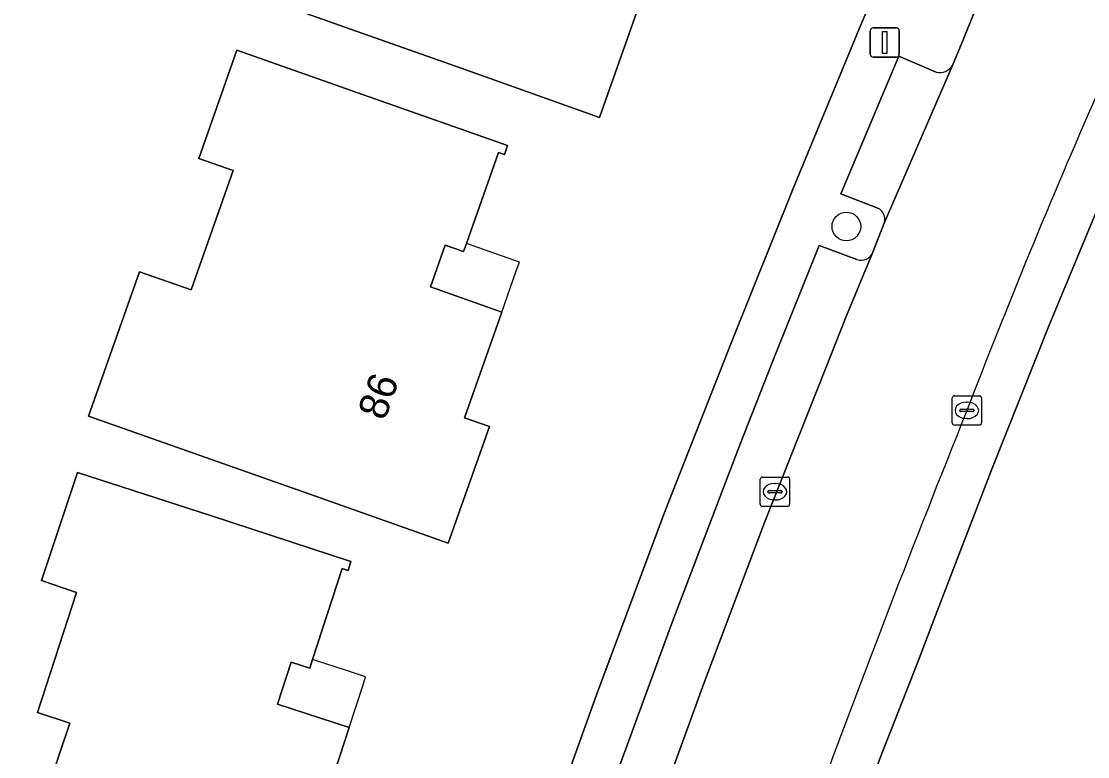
# Model space of a CAD drawing. Extents: x 157767 to 159172, y 387839 to 389425.
# Drawn here: x 158049.94 to 158086.25, y 388810.7 to 388835.72 of the extents above; entities that cross this region are included whole.
import ezdxf

# ---------------------------------------------------------------- set-up
doc = ezdxf.new("R2010")
doc.units = 0
for name, color, linetype in [('IMGEO_Boom', 7, 'Continuous'), ('IMGEO_Erf', 7, 'Continuous'), ('IMGEO_Kolk', 7, 'Continuous'), ('IMGEO_Lichtmast', 7, 'Continuous'), ('IMGEO_Pand', 7, 'Continuous'), ('IMGEO_Pand_nummerreeks', 7, 'Continuous'), ('IMGEO_Pand_overbouw', 7, 'Continuous'), ('IMGEO_Parkeervlak_open', 7, 'Continuous'), ('IMGEO_Rijbaan_lokaal_open', 7, 'Continuous'), ('IMGEO_Voetpad_open', 7, 'Continuous')]:
    doc.layers.add(name, color=color, linetype=linetype)

msp = doc.modelspace()

# ---------------------------------------------------------------- linework, layer by layer
at = {"layer": 'IMGEO_Boom'}
msp.add_circle((158078.032, 388828.74), 0.489, dxfattribs=at)
at = {"layer": 'IMGEO_Erf'}
for points in [[(158089.846, 388837.076), (158089.41, 388836.039), (158086.884, 388830.077), (158084.94, 388825.383), (158082.965, 388820.428), (158081.065, 388815.496), (158080.476, 388813.945), (158079.161, 388810.597), (158077.124, 388804.963), (158075.44, 388800.18), (158073.73, 388794.988), (158072.155, 388790.113), (158071.511, 388787.861), (158072.557, 388785.494), (158096.685, 388778.239), (158159.023, 388804.985), (158161.367, 388806.591), (158183.864, 388823.28), (158184.29, 388826.082), (158183.48, 388827.171), (158150.204, 388871.916)], [(158063.307, 388794.667), (158065.859, 388802.325), (158067.683, 388807.671), (158069.525, 388812.795), (158071.843, 388819.001), (158074.122, 388824.808), (158076.221, 388830.037), (158078.528, 388835.608), (158080.771, 388840.788)]]:
    msp.add_lwpolyline(points, dxfattribs=at)
for points in [[(158064.911, 388834.125), (158060.185, 388835.8), (158055.464, 388837.474), (158057.2, 388842.37), (158060.836, 388841.081), (158062.289, 388845.14), (158061.127, 388845.553), (158062.418, 388849.235), (158066.938, 388847.632), (158071.65, 388845.961), (158071.543, 388845.659), (158071.345, 388845.729), (158070.262, 388842.674), (158070.155, 388842.372), (158069.532, 388842.592), (158069.03, 388841.178), (158071.442, 388840.322), (158070.172, 388836.739), (158071.029, 388836.435), (158069.623, 388832.454)], [(158059.759, 388819.629), (158052.226, 388822.29), (158053.961, 388827.2), (158055.72, 388826.579), (158057.155, 388830.643), (158055.98, 388831.058), (158057.279, 388834.736), (158061.778, 388833.154), (158066.494, 388831.496), (158066.386, 388831.193), (158066.186, 388831.262), (158065.097, 388828.165), (158064.999, 388827.887), (158064.373, 388828.106), (158063.873, 388826.684), (158066.299, 388825.83), (158065.031, 388822.228), (158065.877, 388821.93), (158064.473, 388817.963)], [(158049.939, 388806.922), (158051.587, 388811.834), (158050.489, 388812.194), (158051.821, 388816.285), (158050.623, 388816.687), (158051.855, 388820.372), (158056.411, 388818.891), (158061.164, 388817.34), (158061.065, 388817.035), (158060.864, 388817.099), (158059.855, 388814.008), (158059.758, 388813.71), (158059.128, 388813.915), (158058.662, 388812.486), (158061.099, 388811.691), (158059.918, 388808.073), (158060.757, 388807.771), (158059.437, 388803.771), (158054.691, 388805.343)]]:
    msp.add_lwpolyline(points, close=True, dxfattribs=at)
at = {"layer": 'IMGEO_Kolk'}
for p, q in [((158081.634, 388822.055), (158081.634, 388822.907)), ((158081.709, 388822.981), (158082.561, 388822.981)), ((158082.122, 388822.761), (158082.147, 388822.761)), ((158082.635, 388822.907), (158082.635, 388822.055)), ((158081.893, 388822.475), (158081.893, 388822.487)), ((158082.331, 388822.438), (158081.933, 388822.438)), ((158081.936, 388822.524), (158082.334, 388822.524)), ((158082.377, 388822.487), (158082.377, 388822.475)), ((158082.561, 388821.981), (158081.709, 388821.981)), ((158082.145, 388822.201), (158082.12, 388822.201)), ((158075.099, 388819.287), (158075.099, 388820.139)), ((158075.174, 388820.213), (158076.026, 388820.213)), ((158076.1, 388820.139), (158076.1, 388819.287)), ((158075.401, 388819.756), (158075.799, 388819.756)), ((158075.587, 388819.993), (158075.612, 388819.993)), ((158075.358, 388819.707), (158075.358, 388819.719)), ((158075.796, 388819.67), (158075.398, 388819.67)), ((158075.61, 388819.433), (158075.585, 388819.433)), ((158075.842, 388819.719), (158075.842, 388819.707)), ((158076.026, 388819.213), (158075.174, 388819.213))]:
    msp.add_line(p, q, dxfattribs=at)
for points in [[(158081.634, 388822.055), (158081.634, 388822.907)], [(158081.709, 388822.981), (158082.561, 388822.981)], [(158082.635, 388822.907), (158082.635, 388822.055)], [(158082.561, 388821.981), (158081.709, 388821.981)], [(158075.099, 388819.287), (158075.099, 388820.139)], [(158075.174, 388820.213), (158076.026, 388820.213)], [(158076.1, 388820.139), (158076.1, 388819.287)], [(158076.026, 388819.213), (158075.174, 388819.213)]]:
    msp.add_lwpolyline(points, dxfattribs=at)
for centre, radius, start, end in [((158081.711, 388822.905), 0.0765, 91.552, 178.448), ((158081.711, 388822.905), 0.0765, 91.552, 178.448), ((158082.559, 388822.905), 0.0765, 1.552, 88.448), ((158082.559, 388822.905), 0.0765, 1.552, 88.448), ((158081.933, 388822.484), 0.0403, 85.8775, 175.7526), ((158081.93, 388822.474), 0.0366, 178.938, 274.7102), ((158082.334, 388822.481), 0.043, 264.8664, 352.4533), ((158082.338, 388822.486), 0.0386, 1.7309, 96.639), ((158081.711, 388822.057), 0.0765, 181.552, 268.448), ((158081.711, 388822.057), 0.0765, 181.552, 268.448), ((158082.559, 388822.057), 0.0765, 271.552, 358.448), ((158082.559, 388822.057), 0.0765, 271.552, 358.448), ((158075.176, 388820.137), 0.0765, 91.552, 178.448), ((158075.176, 388820.137), 0.0765, 91.552, 178.448), ((158076.024, 388820.137), 0.0765, 1.552, 88.448), ((158076.024, 388820.137), 0.0765, 1.552, 88.448), ((158075.398, 388819.716), 0.0403, 85.8775, 175.7526), ((158075.803, 388819.718), 0.0386, 1.7309, 96.639), ((158075.395, 388819.706), 0.0366, 178.938, 274.7102), ((158075.799, 388819.713), 0.043, 264.8664, 352.4533), ((158075.176, 388819.289), 0.0765, 181.552, 268.448), ((158075.176, 388819.289), 0.0765, 181.552, 268.448), ((158076.024, 388819.289), 0.0765, 271.552, 358.448), ((158076.024, 388819.289), 0.0765, 271.552, 358.448)]:
    msp.add_arc(centre, radius, start, end, dxfattribs=at)
for centre, major_axis, ratio, start_param, end_param in [((158082.121, 388822.481), (-0.387, 0.002), 0.722429, 4.712389, 7.853982), ((158082.146, 388822.481), (-0.39, 0.002), 0.717154, 1.570796, 4.712389), ((158075.586, 388819.713), (-0.387, 0.002), 0.722429, 4.712389, 7.853982), ((158075.611, 388819.713), (-0.39, 0.002), 0.717154, 1.570796, 4.712389)]:
    msp.add_ellipse(centre, major_axis=major_axis, ratio=ratio, start_param=start_param, end_param=end_param, dxfattribs=at)
at = {"layer": 'IMGEO_Lichtmast'}
for p, q in [((158078.844, 388834.601), (158078.844, 388835.401)), ((158078.844, 388835.401), (158078.844, 388834.601)), ((158078.944, 388835.501), (158079.734, 388835.501)), ((158079.734, 388835.501), (158078.944, 388835.501)), ((158079.834, 388835.401), (158079.834, 388834.601)), ((158079.834, 388834.601), (158079.834, 388835.401)), ((158079.734, 388834.501), (158078.944, 388834.501)), ((158078.944, 388834.501), (158079.734, 388834.501))]:
    msp.add_line(p, q, dxfattribs=at)
msp.add_lwpolyline([(158079.264, 388835.376), (158079.414, 388835.376), (158079.414, 388834.626), (158079.264, 388834.626), (158079.264, 388835.376)], dxfattribs=at)
for centre, start, end in [((158078.944, 388835.401), 90, 180), ((158078.944, 388835.401), 90, 180), ((158079.734, 388835.401), 0, 90), ((158079.734, 388835.401), 360, 90), ((158078.944, 388834.601), 180, 270), ((158078.944, 388834.601), 180, 270), ((158079.734, 388834.601), 270, 0), ((158079.734, 388834.601), 270, 0)]:
    msp.add_arc(centre, 0.1, start, end, dxfattribs=at)
at = {"layer": 'IMGEO_Pand'}
for points in [[(158060.185, 388835.8), (158064.911, 388834.125), (158069.623, 388832.454), (158071.029, 388836.435), (158070.172, 388836.739), (158071.442, 388840.322), (158069.03, 388841.178), (158069.532, 388842.592), (158070.155, 388842.372), (158070.262, 388842.674), (158071.345, 388845.729), (158071.543, 388845.659), (158071.65, 388845.961), (158066.938, 388847.632), (158062.418, 388849.235), (158061.127, 388845.553), (158062.289, 388845.14), (158060.836, 388841.081), (158057.2, 388842.37), (158055.464, 388837.474)], [(158065.097, 388828.165), (158066.186, 388831.262), (158066.386, 388831.193), (158066.494, 388831.496), (158061.778, 388833.154), (158057.279, 388834.736), (158055.98, 388831.058), (158057.155, 388830.643), (158055.72, 388826.579), (158053.961, 388827.2), (158052.226, 388822.29), (158059.759, 388819.629), (158064.473, 388817.963), (158065.877, 388821.93), (158065.031, 388822.228), (158066.299, 388825.83), (158063.873, 388826.684), (158064.373, 388828.106), (158064.999, 388827.887)], [(158059.855, 388814.008), (158060.864, 388817.099), (158061.065, 388817.035), (158061.164, 388817.34), (158056.411, 388818.891), (158051.855, 388820.372), (158050.623, 388816.687), (158051.821, 388816.285), (158050.489, 388812.194), (158051.587, 388811.834), (158049.939, 388806.922), (158054.691, 388805.343), (158059.437, 388803.771), (158060.757, 388807.771), (158059.918, 388808.073), (158061.099, 388811.691), (158058.662, 388812.486), (158059.128, 388813.915), (158059.758, 388813.71)]]:
    msp.add_lwpolyline(points, close=True, dxfattribs=at)
at = {"layer": 'IMGEO_Pand_overbouw'}
for points in [[(158065.097, 388828.165), (158064.999, 388827.887), (158064.373, 388828.106), (158063.873, 388826.684), (158066.299, 388825.83), (158066.791, 388827.228), (158066.898, 388827.53), (158066.285, 388827.746)], [(158059.855, 388814.008), (158059.758, 388813.71), (158059.128, 388813.915), (158058.662, 388812.486), (158061.099, 388811.691), (158061.563, 388813.112), (158061.662, 388813.416), (158061.045, 388813.618)]]:
    msp.add_lwpolyline(points, close=True, dxfattribs=at)
at = {"layer": 'IMGEO_Parkeervlak_open'}
for points in [[(158081.086, 388833.989), (158079.822, 388834.532), (158077.842, 388829.857), (158079.1, 388829.367)], [(158079.314, 388828.851), (158081.647, 388834.224)], [(158078.391, 388827.612), (158077.11, 388828.091), (158075.619, 388824.398), (158074.422, 388821.364), (158072.074, 388815.209), (158071.574, 388813.845), (158070.268, 388810.287), (158069.528, 388808.269), (158068.503, 388805.306), (158069.763, 388804.846)], [(158075.245, 388818.661), (158077.318, 388823.9), (158078.001, 388825.622), (158078.937, 388827.861)], [(158067.107, 388795.738), (158068.841, 388800.899), (158071.45, 388808.439), (158073.183, 388813.191), (158075.245, 388818.661)]]:
    msp.add_lwpolyline(points, dxfattribs=at)
for centre, radius, start, end in [((158081.195, 388834.516), 0.538, 258.327, 327.1301), ((158078.932, 388828.995), 0.409, 339.4003, 65.6501), ((158078.523, 388828.046), 0.454, 253.1158, 335.9143)]:
    msp.add_arc(centre, radius, start, end, dxfattribs=at)
at = {"layer": 'IMGEO_Rijbaan_lokaal_open'}
msp.add_lwpolyline([(158085.732, 388843.431), (158085.035, 388842.088), (158084.061, 388840.065), (158083.278, 388838.262), (158082.03, 388835.155), (158081.647, 388834.224), (158079.314, 388828.851), (158078.937, 388827.861), (158078.001, 388825.622), (158077.318, 388823.9), (158075.245, 388818.661), (158073.183, 388813.191), (158071.45, 388808.439), (158068.841, 388800.899), (158067.107, 388795.738)], dxfattribs=at)
for centre, radius, start, end in [((158317.619, 388731.897), 252.306, 156.32062, 158.97511), ((158553.633, 388633.199), 508.072, 158.13477, 159.75058)]:
    msp.add_arc(centre, radius, start, end, dxfattribs=at)
at = {"layer": 'IMGEO_Voetpad_open'}
for points in [[(158081.647, 388834.224), (158082.03, 388835.155), (158083.278, 388838.262), (158084.061, 388840.065), (158085.035, 388842.088), (158085.732, 388843.431)], [(158080.771, 388840.788), (158078.528, 388835.608), (158076.221, 388830.037), (158074.122, 388824.808), (158071.843, 388819.001), (158069.525, 388812.795), (158067.683, 388807.671), (158065.859, 388802.325), (158063.307, 388794.667)], [(158067.999, 388776.006), (158070.254, 388777.047), (158071.312, 388778.281), (158071.905, 388780.293), (158072.59, 388782.615), (158072.557, 388785.494), (158071.511, 388787.861), (158072.155, 388790.113), (158073.73, 388794.988), (158075.44, 388800.18), (158077.124, 388804.963), (158079.161, 388810.597), (158080.476, 388813.945), (158081.065, 388815.496), (158082.965, 388820.428), (158084.94, 388825.383), (158086.884, 388830.077), (158089.41, 388836.039), (158089.846, 388837.076)], [(158079.1, 388829.367), (158077.842, 388829.857), (158079.822, 388834.532), (158081.086, 388833.989)], [(158078.937, 388827.861), (158079.314, 388828.851)], [(158069.763, 388804.846), (158068.503, 388805.306), (158069.528, 388808.269), (158070.268, 388810.287), (158071.574, 388813.845), (158072.074, 388815.209), (158074.422, 388821.364), (158075.619, 388824.398), (158077.11, 388828.091), (158078.391, 388827.612)]]:
    msp.add_lwpolyline(points, dxfattribs=at)
for centre, radius, start, end in [((158081.195, 388834.516), 0.538, 258.327, 327.1301), ((158317.619, 388731.897), 252.306, 156.32062, 158.97511), ((158078.932, 388828.995), 0.409, 339.4003, 65.6501), ((158078.523, 388828.046), 0.454, 253.1158, 335.9143), ((158553.633, 388633.199), 508.072, 158.13477, 159.75058)]:
    msp.add_arc(centre, radius, start, end, dxfattribs=at)

# ---------------------------------------------------------------- texts
at = {"layer": 'IMGEO_Pand_nummerreeks'}
msp.add_text('86', height=1, rotation=70.6066, dxfattribs=at).set_placement((158062.315, 388822.102))

doc.saveas('drawing.dxf')
